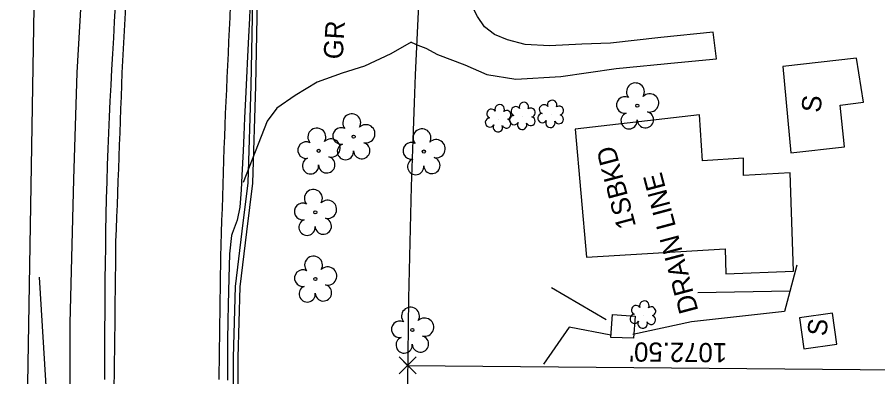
# Model space of a CAD drawing. Extents: x 472260 to 482161, y 489063 to 507124.
# Drawn here: x 474436.1 to 474615, y 503731.1 to 503805.9 of the extents above; entities that cross this region are included whole.
import ezdxf

# ---------------------------------------------------------------- set-up
doc = ezdxf.new("R2010")
doc.units = 0
for name, color, linetype in [('Exist Roads EOP Other Cogo Comment', 7, 'Continuous'), ('Exist Roads EOP Other Cogo Point CELL', 7, 'Continuous'), ('Exist Structure Minor Drop Inlet Cogo Elevation', 7, 'Continuous'), ('Exist Structure Minor Drop Inlet Cogo Number', 7, 'Continuous'), ('Exist Structure Minor Pipes CMP 48 Inch Cogo Point CELL', 7, 'Continuous'), ('Exist Utilities Water Meter CELL', 7, 'Continuous'), ('Old_Level_51', 7, 'Continuous'), ('Prop Drainage Structure Catch Basin Convert From Junction Box Label', 7, 'Continuous'), ('Prop Drainage Structure Drop Inlet Grate 2 Narrow Slots and Sag Grates 840 24 CELL', 7, 'Continuous'), ('Prop Drainage Structure Drop Inlet Grate 2 Wide Slots and Flat Grates 840 20 Label', 7, 'Continuous'), ('Prop Drainage Structure Outlet Berm Ditch 850 10 CELL', 7, 'Continuous'), ('Prop Drainage Structure Pipe RCP 18in Class III', 7, 'Continuous'), ('Prop Drainage Structure Pipe Stub Out CELL', 7, 'Continuous'), ('Prop Drainage Structure Plot Symbol 50 Scale CELL', 7, 'Continuous'), ('Prop Drainage Structure Tops and Inverts LABEL', 7, 'Continuous'), ('Prop Earthen Structure False Sump Label', 7, 'Continuous'), ('Prop Erosion Rip Rap Pad at Outlet CELL', 7, 'Continuous'), ('Prop Erosion Rip Rap Pad at Outlet Label', 7, 'Continuous'), ('Prop SS Cut Line', 7, 'Continuous'), ('Prop SS Fill Line', 7, 'Continuous'), ('Scratch_Level_4', 7, 'Continuous')]:
    doc.layers.add(name, color=color, linetype=linetype)

msp = doc.modelspace()

# ---------------------------------------------------------------- linework, layer by layer
at = {"layer": 'Exist Roads EOP Other Cogo Point CELL'}
msp.add_line((474517.23, 503733.46), (474517.23, 503733.46), dxfattribs=at)
msp.add_lwpolyline([(474515.45, 503731.71), (474519.02, 503735.21), (474517.23, 503733.46), (474515.48, 503735.24), (474518.98, 503731.68)], dxfattribs=at)
at = {"layer": 'Exist Structure Minor Drop Inlet Cogo Elevation'}
msp.add_arc((476415.56, 503713.38), 1898.44, 174.05611, 179.67611, dxfattribs=at)
at = {"layer": 'Exist Structure Minor Drop Inlet Cogo Number'}
msp.add_line((474517.23, 503733.46), (475589.69, 503723.74), dxfattribs=at)
at = {"layer": 'Exist Structure Minor Pipes CMP 48 Inch Cogo Point CELL'}
msp.add_line((474596.7, 503748.91), (474577.54, 503748.55), dxfattribs=at)
at = {"layer": 'Exist Utilities Water Meter CELL'}
for points in [[(474598.11, 503754.3), (474595.58, 503744.64), (474576.23, 503742.49), (474564.06, 503739.88)], [(474559.44, 503739.72), (474550.79, 503741.41), (474545.5, 503733.72)]]:
    msp.add_lwpolyline(points, dxfattribs=at)
at = {"layer": 'Old_Level_51'}
msp.add_lwpolyline([(474564.17, 503739.14), (474559.48, 503739.28), (474559.8, 503744.07), (474564.54, 503743.72), (474564.17, 503739.14)], dxfattribs=at)
at = {"layer": 'Prop Drainage Structure Catch Basin Convert From Junction Box Label'}
for points in [[(474481.17, 503705.34), (474481, 503722.81), (474481.03, 503735.11), (474481.43, 503749.9), (474482.81, 503761.37), (474484.07, 503771.41), (474484.68, 503791.65), (474484.95, 503805.92), (474484.65, 503822.24), (474484.6, 503832.64), (474486.99, 503862), (474489.63, 503891.8), (474492.27, 503919.73), (474494.94, 503948.06), (474498.16, 503976.47)], [(474482.17, 503705.37), (474482, 503722.81), (474482.03, 503735.09), (474482.43, 503749.83), (474483.8, 503761.25), (474485.06, 503771.34), (474485.68, 503791.63), (474485.95, 503805.92), (474485.65, 503822.25), (474485.6, 503832.61), (474487.98, 503861.92), (474490.62, 503891.71), (474493.26, 503919.63), (474495.94, 503947.96), (474499.15, 503976.37)]]:
    msp.add_lwpolyline(points, dxfattribs=at)
at = {"layer": 'Prop Drainage Structure Drop Inlet Grate 2 Narrow Slots and Sag Grates 840 24 CELL'}
for points in [[(474478.07, 503730.56), (474478.05, 503732.05), (474478.09, 503734.55), (474478.12, 503737.05), (474478.16, 503739.55), (474478.2, 503742.05), (474478.23, 503744.54), (474478.27, 503747.04), (474478.3, 503749.54), (474478.34, 503752.04), (474478.38, 503754.54), (474478.4, 503756.07), (474478.48, 503758.57), (474478.56, 503761.07), (474478.64, 503763.57), (474478.72, 503766.07), (474478.8, 503768.56), (474478.88, 503771.06), (474478.96, 503773.56), (474479.04, 503776.06), (474479.12, 503778.56), (474479.21, 503781.05), (474479.28, 503783.38), (474479.4, 503785.88), (474479.51, 503788.38), (474479.62, 503790.87), (474479.74, 503793.37), (474479.85, 503795.87), (474479.97, 503798.37), (474480.08, 503800.86), (474480.2, 503803.36), (474480.31, 503805.86), (474480.43, 503808.35)], [(474458.59, 503808.03), (474458.44, 503805.54), (474458.3, 503803.04), (474458.15, 503800.55), (474458.01, 503798.05), (474457.94, 503796.79), (474457.85, 503794.3), (474457.75, 503791.8), (474457.66, 503789.3), (474457.56, 503786.8), (474457.47, 503784.31), (474457.38, 503781.81), (474457.28, 503779.31), (474457.19, 503776.81), (474457.1, 503774.32), (474457, 503771.82), (474456.91, 503769.32), (474456.82, 503766.83), (474456.72, 503764.33), (474456.63, 503761.83), (474456.53, 503759.25), (474456.5, 503756.75), (474456.48, 503754.25), (474456.45, 503751.75), (474456.42, 503749.25), (474456.39, 503746.76), (474456.36, 503744.26), (474456.33, 503741.76), (474456.31, 503739.26), (474456.28, 503736.76), (474456.25, 503734.26), (474456.22, 503731.76), (474456.19, 503729.27)]]:
    msp.add_lwpolyline(points, dxfattribs=at)
at = {"layer": 'Prop Drainage Structure Drop Inlet Grate 2 Wide Slots and Flat Grates 840 20 Label'}
for p, q in [((474564.98, 503787.47), (474564.98, 503787.47)), ((474506, 503781.05), (474506, 503781.05)), ((474498.75, 503778.09), (474498.75, 503778.09)), ((474520.6, 503777.94), (474520.6, 503777.94)), ((474498.03, 503765.32), (474498.03, 503765.32)), ((474498.05, 503751.45), (474498.05, 503751.45)), ((474518.22, 503740.82), (474518.22, 503740.82))]:
    msp.add_line(p, q, dxfattribs=at)
for centre in [(474564.98, 503787.47), (474506, 503781.05), (474498.75, 503778.09), (474520.6, 503777.94), (474498.03, 503765.32), (474498.05, 503751.45), (474518.22, 503740.82)]:
    msp.add_circle(centre, 0.326, dxfattribs=at)
for centre, radius, start, end in [((474564.59, 503790.35), 1.86, 330.1651, 219.7134), ((474562.37, 503787.63), 1.73, 62.6636, 279.3457), ((474567.53, 503788.06), 1.9, 257.1011, 134.1999), ((474505.62, 503783.92), 1.86, 330.1651, 219.7134), ((474563.27, 503784.35), 1.69, 111.5671, 6.231), ((474566.65, 503784.57), 1.7, 181.2822, 74.56), ((474508.55, 503781.63), 1.9, 257.1011, 134.1999), ((474498.36, 503780.96), 1.86, 330.1651, 219.7134), ((474503.4, 503781.2), 1.73, 62.6636, 279.3457), ((474520.22, 503780.81), 1.86, 330.1651, 219.7134), ((474496.14, 503778.24), 1.73, 62.6636, 279.3457), ((474501.3, 503778.68), 1.9, 257.1011, 134.1999), ((474507.68, 503778.15), 1.7, 181.2822, 74.56), ((474518, 503778.09), 1.73, 62.6636, 279.3457), ((474523.15, 503778.53), 1.9, 257.1011, 134.1999), ((474504.3, 503777.92), 1.69, 111.5671, 6.231), ((474497.04, 503774.97), 1.69, 111.5671, 6.231), ((474500.42, 503775.19), 1.7, 181.2822, 74.56), ((474518.9, 503774.82), 1.69, 111.5671, 6.231), ((474522.28, 503775.04), 1.7, 181.2822, 74.56), ((474497.64, 503768.2), 1.86, 330.1651, 219.7134), ((474495.42, 503765.48), 1.73, 62.6636, 279.3457), ((474500.58, 503765.91), 1.9, 257.1011, 134.1999), ((474496.32, 503762.2), 1.69, 111.5671, 6.231), ((474499.7, 503762.42), 1.7, 181.2822, 74.56), ((474497.67, 503754.33), 1.86, 330.1651, 219.7134), ((474495.45, 503751.61), 1.73, 62.6636, 279.3457), ((474500.6, 503752.04), 1.9, 257.1011, 134.1999), ((474496.35, 503748.33), 1.69, 111.5671, 6.231), ((474499.73, 503748.55), 1.7, 181.2822, 74.56), ((474517.83, 503743.7), 1.86, 330.1651, 219.7134), ((474515.61, 503740.98), 1.73, 62.6636, 279.3457), ((474520.77, 503741.41), 1.9, 257.1011, 134.1999), ((474516.51, 503737.7), 1.69, 111.5671, 6.231), ((474519.89, 503737.92), 1.7, 181.2822, 74.56)]:
    msp.add_arc(centre, radius, start, end, dxfattribs=at)
at = {"layer": 'Prop Drainage Structure Pipe RCP 18in Class III'}
for points in [[(474517.99, 503800.68), (474519.38, 503800.1), (474521.04, 503799.45), (474523.44, 503798.14), (474529.1, 503795.95), (474533.69, 503793.96), (474539.74, 503793.01), (474549.11, 503793.58), (474560.58, 503795.23), (474573.42, 503796.48), (474581.44, 503797.23), (474580.76, 503802.78), (474569.86, 503801.64), (474559.4, 503800.51), (474553.46, 503800.27), (474546.75, 503799.92), (474541.65, 503800.24), (474537.98, 503801.17), (474535.29, 503802.27), (474533.22, 503803.9), (474531.77, 503806.01), (474530.44, 503808.57), (474530.1, 503810.09), (474529.8, 503812.44)], [(474517.99, 503800.68), (474513.76, 503798.25), (474508.25, 503795.73), (474503.59, 503794.22), (474498.44, 503792.4), (474493.83, 503789.6), (474490.03, 503786.99), (474488, 503784.27), (474483.07, 503771.49)]]:
    msp.add_lwpolyline(points, dxfattribs=at)
at = {"layer": 'Prop Drainage Structure Pipe Stub Out CELL'}
for points in [[(474454.3, 503730.56), (474454.3, 503734.02), (474454.3, 503737.49), (474454.31, 503740.96), (474454.33, 503744.44), (474454.35, 503747.9), (474454.38, 503751.32), (474454.42, 503754.7), (474454.46, 503758.04), (474454.51, 503761.39), (474454.58, 503764.77), (474454.65, 503768.19), (474454.74, 503771.65), (474454.84, 503775.1), (474454.95, 503778.51), (474455.09, 503781.86), (474455.24, 503785.17), (474455.41, 503788.45), (474455.58, 503791.73), (474455.76, 503795.02), (474455.94, 503798.3), (474456.13, 503801.61), (474456.32, 503804.96), (474456.52, 503808.35)], [(474484.52, 503809.28), (474484.34, 503805.69), (474484.15, 503801.83), (474483.95, 503797.7), (474483.74, 503793.29), (474483.53, 503788.93), (474483.34, 503784.94), (474483.16, 503781.32), (474483.01, 503778.07), (474482.78, 503772.99), (474482.66, 503770.01), (474482.34, 503766.37), (474481.79, 503763.65), (474480.75, 503760.88), (474480.63, 503760.45), (474480.23, 503756.69), (474480.04, 503751.63), (474479.92, 503746.16), (474479.86, 503742.68), (474479.81, 503738.71), (474479.78, 503734.52), (474479.76, 503730.37)]]:
    msp.add_lwpolyline(points, dxfattribs=at)
at = {"layer": 'Prop Drainage Structure Plot Symbol 50 Scale CELL'}
msp.add_lwpolyline([(474448.08, 503685.96), (474447.04, 503713.66), (474447.06, 503742.25), (474447.81, 503772.12), (474448.5, 503794.41), (474450.3, 503824.32), (474452.67, 503858.8), (474454.78, 503886.77), (474456.56, 503912.26), (474458.14, 503935.85)], dxfattribs=at)
at = {"layer": 'Prop Drainage Structure Tops and Inverts LABEL'}
msp.add_line((474440.61, 503751.82), (474444.08, 503695.01), dxfattribs=at)
at = {"layer": 'Prop Erosion Rip Rap Pad at Outlet CELL'}
for p, q in [((474541.17, 503785.19), (474541.17, 503785.19)), ((474547.05, 503785.6), (474547.05, 503785.6)), ((474536.13, 503784.68), (474536.13, 503784.68)), ((474566.21, 503743.84), (474566.21, 503743.84))]:
    msp.add_line(p, q, dxfattribs=at)
for centre, radius, start, end in [((474547.28, 503787.64), 0.99, 334.8391, 200.4717), ((474536.36, 503786.72), 0.99, 334.8391, 200.4717), ((474539.69, 503786.32), 0.968, 35.8908, 245.4216), ((474541.4, 503787.23), 0.99, 334.8391, 200.4717), ((474542.84, 503786.06), 0.929, 284.4567, 126.0861), ((474545.57, 503786.72), 0.968, 35.8908, 245.4216), ((474548.72, 503786.46), 0.929, 284.4567, 126.0861), ((474534.65, 503785.81), 0.968, 35.8908, 245.4216), ((474537.8, 503785.55), 0.929, 284.4567, 126.0861), ((474539.37, 503784.49), 0.955, 95.1099, 327.9534), ((474542.81, 503784.26), 0.937, 204.9913, 73.4601), ((474545.25, 503784.89), 0.955, 95.1099, 327.9534), ((474548.69, 503784.67), 0.937, 204.9913, 73.4601), ((474534.33, 503783.98), 0.955, 95.1099, 327.9534), ((474536, 503783), 0.984, 151.2797, 21.387), ((474537.77, 503783.75), 0.937, 204.9913, 73.4601), ((474541.04, 503783.51), 0.984, 151.2797, 21.387), ((474546.92, 503783.91), 0.984, 151.2797, 21.387), ((474564.73, 503744.97), 0.968, 35.8908, 245.4216), ((474566.44, 503745.88), 0.99, 334.8391, 200.4717), ((474564.41, 503743.14), 0.955, 95.1099, 327.9534), ((474567.88, 503744.71), 0.929, 284.4567, 126.0861), ((474566.08, 503742.16), 0.984, 151.2797, 21.387), ((474567.85, 503742.91), 0.937, 204.9913, 73.4601)]:
    msp.add_arc(centre, radius, start, end, dxfattribs=at)
at = {"layer": 'Prop Erosion Rip Rap Pad at Outlet Label'}
msp.add_lwpolyline([(474494.78, 504312.62), (474476.79, 504178.44), (474459.77, 504087.31), (474441.83, 503933.16), (474440.33, 503857.37), (474437.89, 503709.04), (474417.41, 503659.72)], dxfattribs=at)
at = {"layer": 'Prop SS Fill Line'}
for points in [[(474595.2, 503795.61), (474596.91, 503777.69), (474608.05, 503778.93), (474607.17, 503787.6), (474612.02, 503788.21), (474610.55, 503797.4)], [(474554.43, 503756), (474583.23, 503757.72), (474583.4, 503752.52), (474597.47, 503753.03), (474596.78, 503773.54), (474587.02, 503772.97), (474587.06, 503776.6), (474578.55, 503775.98), (474577.94, 503785.55), (474552.07, 503782.62)], [(474605.52, 503744.31), (474598.7, 503743.35), (474599.6, 503736.94), (474606.42, 503737.9)]]:
    msp.add_lwpolyline(points, close=True, dxfattribs=at)
at = {"layer": 'Scratch_Level_4'}
msp.add_line((474558.48, 503742.91), (474547.14, 503749.57), dxfattribs=at)

# ---------------------------------------------------------------- texts
at = {"layer": 'Exist Roads EOP Other Cogo Comment'}
msp.add_text("1072.50'", height=4, rotation=179.4806, dxfattribs=at).set_placement((474583.66, 503738.08))
at = {"layer": 'Prop Drainage Structure Outlet Berm Ditch 850 10 CELL'}
for s, rotation, p in [('S', 84.4856, (474603.05, 503785.92)), ('1SBKD', 104.8779, (474564.74, 503762.45)), ('S', 84.4856, (474604.29, 503739.45))]:
    msp.add_text(s, height=4, rotation=rotation, dxfattribs=at).set_placement(p)
at = {"layer": 'Prop Earthen Structure False Sump Label'}
msp.add_text('GR', height=4, rotation=86.4801, dxfattribs=at).set_placement((474503.72, 503797.04))
at = {"layer": 'Prop SS Cut Line'}
msp.add_text('DRAIN LINE', height=4, rotation=104.8779, dxfattribs=at).set_placement((474577.69, 503744.84))

doc.saveas('drawing.dxf')
